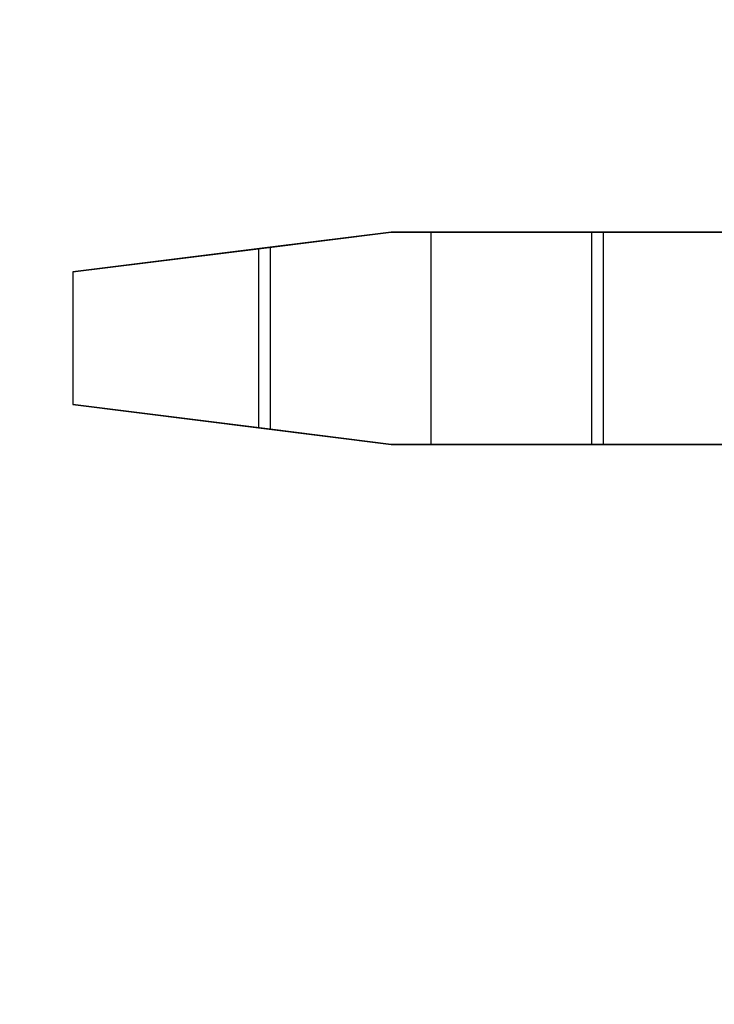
# Model space of a CAD drawing. Header units: millimetres. Extents: x 0 to 1524, y 0 to 1016.
# Tile 318 of 352: x 1390.76 to 1393.38, y 409.36 to 413.07. Entities that reach past the tile are written whole.
import ezdxf

# ---------------------------------------------------------------- set-up
doc = ezdxf.new("R2010")
doc.units = ezdxf.units.MM
doc.header["$LTSCALE"] = 83.82
doc.layers.get('0').update_dxf_attribs({"linetype": 'CONTINUOUS'})
doc.styles.get("Standard").update_dxf_attribs({"font": 'txt', "width": 0.8})
doc.dimstyles.new('DIMSTYLE_1', dxfattribs={"dimtxt": 15, "dimasz": 12, "dimexe": 0.18, "dimexo": 0.0625, "dimgap": 0.09, "dimtad": 1, "dimzin": 0, "dimdsep": 46, "dimtxsty": 'STANDARD', "dimblk": 'CLOSED', "dimblk1": 'CLOSED', "dimblk2": 'CLOSED', "dimcen": 0.09, "dimadec": 0, "dimazin": 0, "dimtp": 0.01, "dimtm": 0.01, "dimtfac": 1, "dimtofl": 0, "dimtmove": 0, "dimatfit": 3, "dimldrblk": 'CLOSED', "dimfxl": 1, "dimtolj": 1, "dimtzin": 0, "dimarcsym": 0})

# ---------------------------------------------------------------- blocks, each defined once
blk = doc.blocks.new('_CLOSED')
at = {"color": 0, "linetype": 'BYBLOCK'}
for p, q in [((0, 0), (-1, 0.20833)), ((-1, 0.20833), (-1, -0.20833)), ((-1, -0.20833), (0, 0)), ((-1, 0), (0, 0))]:
    blk.add_line(p, q, dxfattribs=at)
blk = doc.blocks.new('*D5')
at = {"color": 2, "linetype": 'CONTINUOUS'}
for p, q in [((1198.1454, 405.5567), (1198.1454, 520.5283)), ((1416.104, 413.0175), (1416.104, 520.5283)), ((1198.1454, 519.5283), (1307.1247, 519.5283)), ((1416.104, 519.5283), (1307.1247, 519.5283))]:
    blk.add_line(p, q, dxfattribs=at)
at = {"color": 2, "linetype": 'CONTINUOUS', "xscale": 12, "yscale": 12, "zscale": 12, "rotation": 180}
blk.add_blockref('_CLOSED', (1198.1454, 519.5283), dxfattribs=at)
at = {"color": 2, "linetype": 'CONTINUOUS', "xscale": 12, "yscale": 12, "zscale": 12}
blk.add_blockref('_CLOSED', (1416.104, 519.5283), dxfattribs=at)

msp = doc.modelspace()

# ---------------------------------------------------------------- linework, layer by layer
at = {"color": 6, "linetype": 'CONTINUOUS'}
for p, q in [((1392.1654, 412.2667), (1391.6654, 412.2042)), ((1391.6654, 412.2042), (1392.1654, 412.2667)), ((1392.1654, 412.2667), (1391.6654, 412.2042)), ((1391.6654, 412.2042), (1392.1654, 412.2667)), ((1392.1654, 412.2667), (1391.6654, 412.2042)), ((1391.6654, 412.2042), (1392.1654, 412.2667)), ((1392.1654, 412.2667), (1391.6654, 412.2042)), ((1391.6654, 412.2042), (1392.1654, 412.2667)), ((1391.7093, 412.2096), (1392.1654, 412.2667)), ((1392.1654, 412.2667), (1391.7093, 412.2096)), ((1391.7093, 412.2096), (1392.1654, 412.2667)), ((1392.1654, 412.2667), (1391.7093, 412.2096)), ((1391.7093, 412.2096), (1392.1654, 412.2667)), ((1392.1654, 412.2667), (1391.7093, 412.2096)), ((1391.7093, 412.2096), (1392.1654, 412.2667)), ((1392.1654, 412.2667), (1391.7093, 412.2096)), ((1392.3154, 412.2667), (1392.1654, 412.2667)), ((1392.1654, 412.2667), (1392.3154, 412.2667)), ((1392.3154, 412.2667), (1392.1654, 412.2667)), ((1392.1654, 412.2667), (1392.3154, 412.2667)), ((1392.3154, 412.2667), (1392.1654, 412.2667)), ((1392.1654, 412.2667), (1392.3154, 412.2667)), ((1392.3154, 412.2667), (1392.1654, 412.2667)), ((1392.1654, 412.2667), (1392.3154, 412.2667)), ((1392.3154, 412.2667), (1392.1654, 412.2667)), ((1392.1654, 412.2667), (1392.3154, 412.2667)), ((1392.3154, 412.2667), (1392.1654, 412.2667)), ((1392.1654, 412.2667), (1392.3154, 412.2667)), ((1392.3154, 412.2667), (1392.1654, 412.2667)), ((1392.1654, 412.2667), (1392.3154, 412.2667)), ((1392.3154, 412.2667), (1392.1654, 412.2667)), ((1392.1654, 412.2667), (1392.3154, 412.2667)), ((1392.9654, 412.2667), (1392.3154, 412.2667)), ((1392.3154, 412.2667), (1392.9214, 412.2667)), ((1392.3154, 412.2667), (1392.3154, 411.4667)), ((1392.3154, 412.2667), (1392.3154, 411.4667)), ((1392.9214, 412.2667), (1392.3154, 412.2667)), ((1392.3154, 412.2667), (1392.9654, 412.2667)), ((1392.3154, 412.2667), (1392.3154, 411.4667)), ((1392.3154, 412.2667), (1392.3154, 411.4667)), ((1392.9654, 412.2667), (1392.3154, 412.2667)), ((1392.3154, 412.2667), (1392.9214, 412.2667)), ((1392.3154, 412.2667), (1392.3154, 411.4667)), ((1392.3154, 412.2667), (1392.3154, 411.4667)), ((1392.9214, 412.2667), (1392.3154, 412.2667)), ((1392.3154, 412.2667), (1392.9654, 412.2667)), ((1392.3154, 412.2667), (1392.3154, 411.4667)), ((1392.3154, 412.2667), (1392.3154, 411.4667)), ((1392.9654, 412.2667), (1392.3154, 412.2667)), ((1392.3154, 412.2667), (1392.9214, 412.2667)), ((1392.3154, 412.2667), (1392.3154, 411.4667)), ((1392.3154, 412.2667), (1392.3154, 411.4667)), ((1392.9214, 412.2667), (1392.3154, 412.2667)), ((1392.3154, 412.2667), (1392.9654, 412.2667)), ((1392.3154, 412.2667), (1392.3154, 411.4667)), ((1392.3154, 412.2667), (1392.3154, 411.4667)), ((1392.9654, 412.2667), (1392.3154, 412.2667)), ((1392.3154, 412.2667), (1392.9214, 412.2667)), ((1392.3154, 412.2667), (1392.3154, 411.4667)), ((1392.3154, 412.2667), (1392.3154, 411.4667)), ((1392.9214, 412.2667), (1392.3154, 412.2667)), ((1392.3154, 412.2667), (1392.9654, 412.2667)), ((1392.3154, 412.2667), (1392.3154, 411.4667)), ((1392.3154, 412.2667), (1392.3154, 411.4667)), ((1394.7654, 412.2667), (1392.9214, 412.2667)), ((1392.9214, 412.2667), (1392.9214, 411.4667)), ((1392.9214, 412.2667), (1392.9214, 411.4667)), ((1392.9214, 412.2667), (1394.7654, 412.2667)), ((1394.7654, 412.2667), (1392.9214, 412.2667)), ((1392.9214, 412.2667), (1392.9214, 411.4667)), ((1392.9214, 412.2667), (1392.9214, 411.4667)), ((1392.9214, 412.2667), (1394.7654, 412.2667)), ((1394.7654, 412.2667), (1392.9214, 412.2667)), ((1392.9214, 412.2667), (1392.9214, 411.4667)), ((1392.9214, 412.2667), (1392.9214, 411.4667)), ((1392.9214, 412.2667), (1394.7654, 412.2667)), ((1394.7654, 412.2667), (1392.9214, 412.2667)), ((1392.9214, 412.2667), (1392.9214, 411.4667)), ((1392.9214, 412.2667), (1392.9214, 411.4667)), ((1392.9214, 412.2667), (1394.7654, 412.2667)), ((1392.9654, 412.2667), (1394.7654, 412.2667)), ((1392.9654, 412.2667), (1392.9654, 411.4667)), ((1392.9654, 412.2667), (1392.9654, 411.4667)), ((1394.7654, 412.2667), (1392.9654, 412.2667)), ((1392.9654, 412.2667), (1394.7654, 412.2667)), ((1392.9654, 412.2667), (1392.9654, 411.4667)), ((1392.9654, 412.2667), (1392.9654, 411.4667)), ((1394.7654, 412.2667), (1392.9654, 412.2667)), ((1392.9654, 412.2667), (1394.7654, 412.2667)), ((1392.9654, 412.2667), (1392.9654, 411.4667)), ((1392.9654, 412.2667), (1392.9654, 411.4667)), ((1394.7654, 412.2667), (1392.9654, 412.2667)), ((1392.9654, 412.2667), (1394.7654, 412.2667)), ((1392.9654, 412.2667), (1392.9654, 411.4667)), ((1392.9654, 412.2667), (1392.9654, 411.4667)), ((1394.7654, 412.2667), (1392.9654, 412.2667)), ((1391.7093, 412.2096), (1390.9654, 412.1167)), ((1390.9654, 412.1167), (1391.7093, 412.2096)), ((1391.7093, 412.2096), (1390.9654, 412.1167)), ((1390.9654, 412.1167), (1391.7093, 412.2096)), ((1391.7093, 412.2096), (1390.9654, 412.1167)), ((1390.9654, 412.1167), (1391.7093, 412.2096)), ((1391.7093, 412.2096), (1390.9654, 412.1167)), ((1390.9654, 412.1167), (1391.7093, 412.2096)), ((1391.7093, 412.2096), (1391.7093, 411.5237)), ((1391.7093, 412.2096), (1391.7093, 411.5237)), ((1391.7093, 412.2096), (1391.7093, 411.5237)), ((1391.7093, 412.2096), (1391.7093, 411.5237)), ((1391.7093, 412.2096), (1391.7093, 411.5237)), ((1391.7093, 412.2096), (1391.7093, 411.5237)), ((1391.7093, 412.2096), (1391.7093, 411.5237)), ((1391.7093, 412.2096), (1391.7093, 411.5237)), ((1390.9654, 412.1167), (1391.6654, 412.2042)), ((1391.6654, 412.2042), (1390.9654, 412.1167)), ((1390.9654, 412.1167), (1391.6654, 412.2042)), ((1391.6654, 412.2042), (1390.9654, 412.1167)), ((1390.9654, 412.1167), (1391.6654, 412.2042)), ((1391.6654, 412.2042), (1390.9654, 412.1167)), ((1390.9654, 412.1167), (1391.6654, 412.2042)), ((1391.6654, 412.2042), (1390.9654, 412.1167)), ((1391.6654, 412.2042), (1391.6654, 411.5292)), ((1391.6654, 412.2042), (1391.6654, 411.5292)), ((1391.6654, 412.2042), (1391.6654, 411.5292)), ((1391.6654, 412.2042), (1391.6654, 411.5292)), ((1391.6654, 412.2042), (1391.6654, 411.5292)), ((1391.6654, 412.2042), (1391.6654, 411.5292)), ((1391.6654, 412.2042), (1391.6654, 411.5292)), ((1391.6654, 412.2042), (1391.6654, 411.5292)), ((1390.9654, 412.1167), (1390.9654, 411.6167)), ((1390.9654, 412.1167), (1390.9654, 411.6167)), ((1390.9654, 412.1167), (1390.9654, 411.6167)), ((1390.9654, 412.1167), (1390.9654, 411.6167)), ((1390.9654, 412.1167), (1390.9654, 411.6167)), ((1390.9654, 412.1167), (1390.9654, 411.6167)), ((1390.9654, 412.1167), (1390.9654, 411.6167)), ((1390.9654, 412.1167), (1390.9654, 411.6167)), ((1390.9654, 412.1167), (1390.9654, 411.6167)), ((1390.9654, 412.1167), (1390.9654, 411.6167)), ((1390.9654, 412.1167), (1390.9654, 411.6167)), ((1390.9654, 412.1167), (1390.9654, 411.6167)), ((1390.9654, 412.1167), (1390.9654, 411.6167)), ((1390.9654, 412.1167), (1390.9654, 411.6167)), ((1390.9654, 412.1167), (1390.9654, 411.6167)), ((1390.9654, 412.1167), (1390.9654, 411.6167)), ((1391.6654, 411.5292), (1390.9654, 411.6167)), ((1390.9654, 411.6167), (1391.7093, 411.5237)), ((1391.7093, 411.5237), (1390.9654, 411.6167)), ((1390.9654, 411.6167), (1391.6654, 411.5292)), ((1391.6654, 411.5292), (1390.9654, 411.6167)), ((1390.9654, 411.6167), (1391.7093, 411.5237)), ((1391.7093, 411.5237), (1390.9654, 411.6167)), ((1390.9654, 411.6167), (1391.6654, 411.5292)), ((1391.6654, 411.5292), (1390.9654, 411.6167)), ((1390.9654, 411.6167), (1391.7093, 411.5237)), ((1391.7093, 411.5237), (1390.9654, 411.6167)), ((1390.9654, 411.6167), (1391.6654, 411.5292)), ((1391.6654, 411.5292), (1390.9654, 411.6167)), ((1390.9654, 411.6167), (1391.7093, 411.5237)), ((1391.7093, 411.5237), (1390.9654, 411.6167)), ((1390.9654, 411.6167), (1391.6654, 411.5292)), ((1391.6654, 411.5292), (1392.1654, 411.4667)), ((1392.1654, 411.4667), (1391.6654, 411.5292)), ((1391.6654, 411.5292), (1392.1654, 411.4667)), ((1392.1654, 411.4667), (1391.6654, 411.5292)), ((1391.6654, 411.5292), (1392.1654, 411.4667)), ((1392.1654, 411.4667), (1391.6654, 411.5292)), ((1391.6654, 411.5292), (1392.1654, 411.4667)), ((1392.1654, 411.4667), (1391.6654, 411.5292)), ((1392.1654, 411.4667), (1391.7093, 411.5237)), ((1391.7093, 411.5237), (1392.1654, 411.4667)), ((1392.1654, 411.4667), (1391.7093, 411.5237)), ((1391.7093, 411.5237), (1392.1654, 411.4667)), ((1392.1654, 411.4667), (1391.7093, 411.5237)), ((1391.7093, 411.5237), (1392.1654, 411.4667)), ((1392.1654, 411.4667), (1391.7093, 411.5237)), ((1391.7093, 411.5237), (1392.1654, 411.4667)), ((1392.1654, 411.4667), (1392.3154, 411.4667)), ((1392.3154, 411.4667), (1392.1654, 411.4667)), ((1392.1654, 411.4667), (1392.3154, 411.4667)), ((1392.3154, 411.4667), (1392.1654, 411.4667)), ((1392.1654, 411.4667), (1392.3154, 411.4667)), ((1392.3154, 411.4667), (1392.1654, 411.4667)), ((1392.1654, 411.4667), (1392.3154, 411.4667)), ((1392.3154, 411.4667), (1392.1654, 411.4667)), ((1392.1654, 411.4667), (1392.3154, 411.4667)), ((1392.3154, 411.4667), (1392.1654, 411.4667)), ((1392.1654, 411.4667), (1392.3154, 411.4667)), ((1392.3154, 411.4667), (1392.1654, 411.4667)), ((1392.1654, 411.4667), (1392.3154, 411.4667)), ((1392.3154, 411.4667), (1392.1654, 411.4667)), ((1392.1654, 411.4667), (1392.3154, 411.4667)), ((1392.3154, 411.4667), (1392.1654, 411.4667)), ((1392.3154, 411.4667), (1392.9654, 411.4667)), ((1392.9214, 411.4667), (1392.3154, 411.4667)), ((1392.3154, 411.4667), (1392.9214, 411.4667)), ((1392.9654, 411.4667), (1392.3154, 411.4667)), ((1392.3154, 411.4667), (1392.9654, 411.4667)), ((1392.9214, 411.4667), (1392.3154, 411.4667)), ((1392.3154, 411.4667), (1392.9214, 411.4667)), ((1392.9654, 411.4667), (1392.3154, 411.4667)), ((1392.3154, 411.4667), (1392.9654, 411.4667)), ((1392.9214, 411.4667), (1392.3154, 411.4667)), ((1392.3154, 411.4667), (1392.9214, 411.4667)), ((1392.9654, 411.4667), (1392.3154, 411.4667)), ((1392.3154, 411.4667), (1392.9654, 411.4667)), ((1392.9214, 411.4667), (1392.3154, 411.4667)), ((1392.3154, 411.4667), (1392.9214, 411.4667)), ((1392.9654, 411.4667), (1392.3154, 411.4667)), ((1394.7654, 411.4667), (1392.9214, 411.4667)), ((1392.9214, 411.4667), (1394.7654, 411.4667)), ((1394.7654, 411.4667), (1392.9214, 411.4667)), ((1392.9214, 411.4667), (1394.7654, 411.4667)), ((1394.7654, 411.4667), (1392.9214, 411.4667)), ((1392.9214, 411.4667), (1394.7654, 411.4667)), ((1394.7654, 411.4667), (1392.9214, 411.4667)), ((1392.9214, 411.4667), (1394.7654, 411.4667)), ((1392.9654, 411.4667), (1394.7654, 411.4667)), ((1394.7654, 411.4667), (1392.9654, 411.4667)), ((1392.9654, 411.4667), (1394.7654, 411.4667)), ((1394.7654, 411.4667), (1392.9654, 411.4667)), ((1392.9654, 411.4667), (1394.7654, 411.4667)), ((1394.7654, 411.4667), (1392.9654, 411.4667)), ((1392.9654, 411.4667), (1394.7654, 411.4667)), ((1394.7654, 411.4667), (1392.9654, 411.4667))]:
    msp.add_line(p, q, dxfattribs=at)

# ---------------------------------------------------------------- dimensions: what is measured, and where the dimension line sits
at = {"color": 2, "linetype": 'CONTINUOUS'}
dim = msp.add_linear_dim(base=(1198.1454, 519.5283), p1=(1416.104, 413.0175), p2=(1198.1454, 405.5567), angle=180, dimstyle='DIMSTYLE_1', dxfattribs=at)
dim.commit()
dim.dimension.update_dxf_attribs({"geometry": '*D5', "text_midpoint": (1271.1247, 523.2783), "dimtype": 160})

doc.saveas('drawing.dxf')
